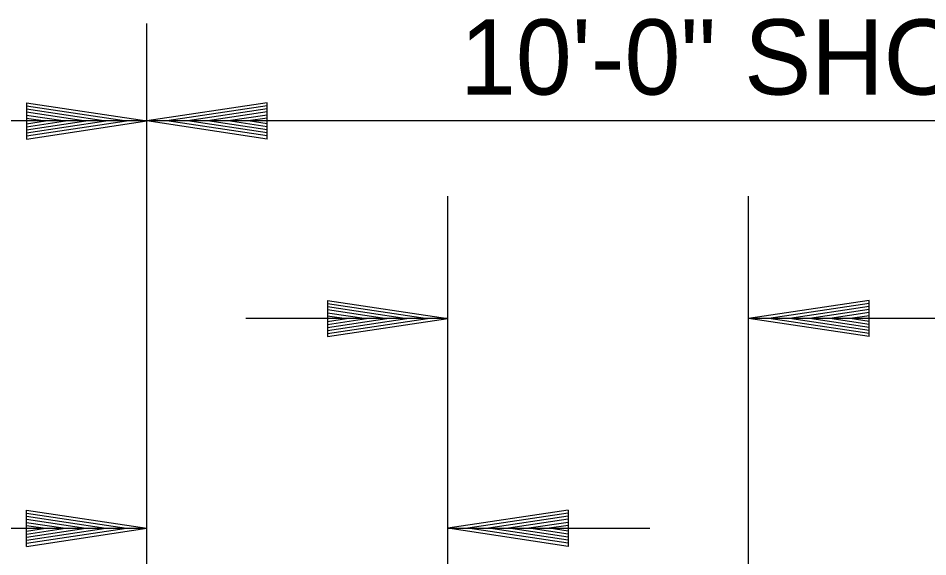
# Model space of a CAD drawing. Extents: x 60325 to 61047, y 53669 to 53767.
# Drawn here: x 60378.39 to 60384.44, y 53742.45 to 53746.03 of the extents above; entities that cross this region are included whole.
import ezdxf

# ---------------------------------------------------------------- set-up
doc = ezdxf.new("R2010")
doc.units = 0
doc.layers.add('R_Border', color=7, linetype='Continuous')
doc.layers.add('R_Border Prem', color=7, linetype='Continuous')

msp = doc.modelspace()

# ---------------------------------------------------------------- linework, layer by layer
at = {"layer": 'R_Border'}
for p, q in [((60379.2467, 53743.5521), (60379.2467, 53745.9924)), ((60378.4467, 53745.4645), (60379.2467, 53745.3445)), ((60378.4467, 53745.4645), (60378.4467, 53745.2245)), ((60378.4467, 53745.4445), (60379.1131, 53745.3445)), ((60378.4467, 53745.4241), (60378.9755, 53745.3445)), ((60378.4467, 53745.4041), (60378.8423, 53745.3445)), ((60378.4467, 53745.3833), (60378.7067, 53745.3445)), ((60378.4467, 53745.3633), (60378.5731, 53745.3445)), ((60379.2467, 53745.3445), (60367.2467, 53745.3445)), ((60378.4467, 53745.2245), (60379.2467, 53745.3445)), ((60378.4467, 53745.3053), (60378.7067, 53745.3445)), ((60378.4467, 53745.2649), (60378.9755, 53745.3445)), ((60378.4467, 53745.2445), (60379.1131, 53745.3445)), ((60378.4467, 53745.2849), (60378.8423, 53745.3445)), ((60378.4467, 53745.3257), (60378.5731, 53745.3445)), ((60381.2467, 53741.3245), (60381.2467, 53744.8445)), ((60379.2467, 53741.3645), (60379.2467, 53743.5521)), ((60378.4467, 53742.7587), (60379.2467, 53742.6387)), ((60378.4467, 53742.5187), (60378.4467, 53742.7587)), ((60378.4467, 53742.7387), (60379.1131, 53742.6387)), ((60378.4467, 53742.7183), (60378.9755, 53742.6387)), ((60382.0467, 53742.7587), (60381.2467, 53742.6387)), ((60382.0467, 53742.7387), (60381.3803, 53742.6387)), ((60382.0467, 53742.7183), (60381.5179, 53742.6387)), ((60382.0467, 53742.7587), (60382.0467, 53742.5187)), ((60378.4467, 53742.6983), (60378.8423, 53742.6387)), ((60378.4467, 53742.6779), (60378.7067, 53742.6387)), ((60378.4467, 53742.6575), (60378.5731, 53742.6387)), ((60382.0467, 53742.6983), (60381.6511, 53742.6387)), ((60382.0467, 53742.6775), (60381.7867, 53742.6387)), ((60382.0467, 53742.6575), (60381.9203, 53742.6387)), ((60375.8999, 53742.6387), (60379.2467, 53742.6387)), ((60378.4467, 53742.5187), (60379.2467, 53742.6387)), ((60378.4467, 53742.5999), (60378.7067, 53742.6387)), ((60378.4467, 53742.5591), (60378.9755, 53742.6387)), ((60378.4467, 53742.5387), (60379.1131, 53742.6387)), ((60378.4467, 53742.5791), (60378.8423, 53742.6387)), ((60378.4467, 53742.6199), (60378.5731, 53742.6387)), ((60381.2467, 53742.6387), (60382.5891, 53742.6387)), ((60382.0467, 53742.5187), (60381.2467, 53742.6387)), ((60382.0467, 53742.5387), (60381.3803, 53742.6387)), ((60382.0467, 53742.5591), (60381.5179, 53742.6387)), ((60382.0467, 53742.5791), (60381.6511, 53742.6387)), ((60382.0467, 53742.5995), (60381.7867, 53742.6387)), ((60382.0467, 53742.6199), (60381.9203, 53742.6387))]:
    msp.add_line(p, q, dxfattribs=at)
at = {"layer": 'R_Border Prem'}
for p, q in [((60380.0467, 53745.4645), (60379.2467, 53745.3445)), ((60380.0467, 53745.4445), (60379.3803, 53745.3445)), ((60380.0467, 53745.4241), (60379.5179, 53745.3445)), ((60380.0467, 53745.2245), (60380.0467, 53745.4645)), ((60380.0467, 53745.4041), (60379.6511, 53745.3445)), ((60380.0467, 53745.3837), (60379.7867, 53745.3445)), ((60380.0467, 53745.3633), (60379.9203, 53745.3445)), ((60389.2467, 53745.3445), (60379.2467, 53745.3445)), ((60380.0467, 53745.2245), (60379.2467, 53745.3445)), ((60380.0467, 53745.2445), (60379.3803, 53745.3445)), ((60380.0467, 53745.2649), (60379.5179, 53745.3445)), ((60380.0467, 53745.2849), (60379.6511, 53745.3445)), ((60380.0467, 53745.3057), (60379.7867, 53745.3445)), ((60380.0467, 53745.3257), (60379.9203, 53745.3445)), ((60383.2467, 53741.3245), (60383.2467, 53744.8445)), ((60380.4467, 53744.1519), (60381.2467, 53744.0319)), ((60380.4467, 53744.1519), (60380.4467, 53743.9119)), ((60380.4467, 53744.1319), (60381.1131, 53744.0319)), ((60380.4467, 53744.1115), (60380.9755, 53744.0319)), ((60384.0467, 53744.1519), (60383.2467, 53744.0319)), ((60384.0467, 53744.1319), (60383.3803, 53744.0319)), ((60384.0467, 53744.1115), (60383.5179, 53744.0319)), ((60384.0467, 53743.9119), (60384.0467, 53744.1519)), ((60380.4467, 53744.0915), (60380.8423, 53744.0319)), ((60380.4467, 53744.0707), (60380.7067, 53744.0319)), ((60380.4467, 53744.0507), (60380.5731, 53744.0319)), ((60384.0467, 53744.0915), (60383.6511, 53744.0319)), ((60384.0467, 53744.0711), (60383.7867, 53744.0319)), ((60384.0467, 53744.0507), (60383.9203, 53744.0319)), ((60381.2467, 53744.0319), (60379.9043, 53744.0319)), ((60380.4467, 53743.9119), (60381.2467, 53744.0319)), ((60380.4467, 53743.9927), (60380.7067, 53744.0319)), ((60380.4467, 53743.9523), (60380.9755, 53744.0319)), ((60380.4467, 53743.9319), (60381.1131, 53744.0319)), ((60380.4467, 53743.9723), (60380.8423, 53744.0319)), ((60380.4467, 53744.0131), (60380.5731, 53744.0319)), ((60386.5934, 53744.0319), (60383.2467, 53744.0319)), ((60384.0467, 53743.9119), (60383.2467, 53744.0319)), ((60384.0467, 53743.9319), (60383.3803, 53744.0319)), ((60384.0467, 53743.9523), (60383.5179, 53744.0319)), ((60384.0467, 53743.9723), (60383.6511, 53744.0319)), ((60384.0467, 53743.9931), (60383.7867, 53744.0319)), ((60384.0467, 53744.0131), (60383.9203, 53744.0319))]:
    msp.add_line(p, q, dxfattribs=at)

# ---------------------------------------------------------------- texts
msp.add_text('10\'-0" SHOULDER', height=0.5, dxfattribs=at).set_placement((60381.3276, 53745.5195))

doc.saveas('drawing.dxf')
